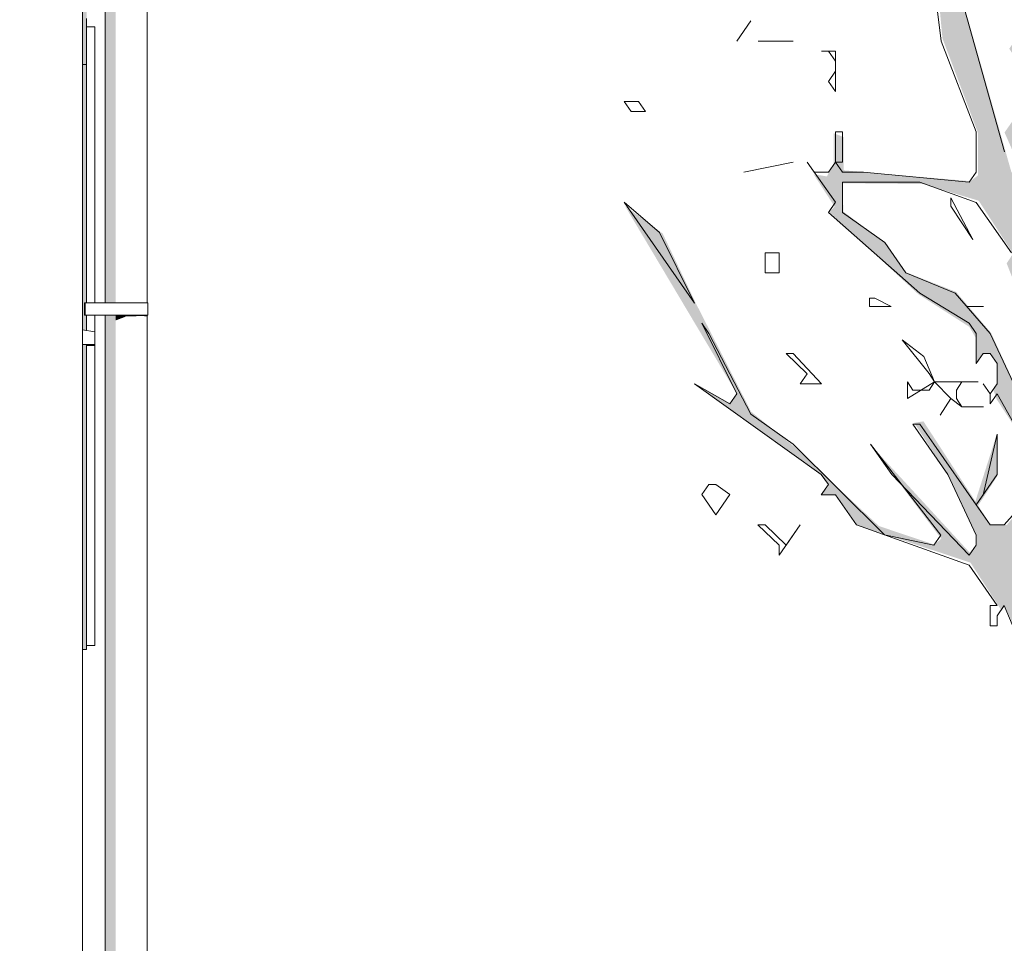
# Model space of a CAD drawing. Header units: metres. Extents: x -52 to 321, y -8 to 26.
# Tile 309 of 333: x 312.69 to 315.04, y 0.49 to 2.7. Entities that reach past the tile are written whole.
import ezdxf

# ---------------------------------------------------------------- set-up
doc = ezdxf.new("R2010")
doc.units = ezdxf.units.M
doc.header["$MEASUREMENT"] = 0
for name, color, linetype in [('10 Fassade', 7, 'Continuous'), ('10 Wand außen', 7, 'Continuous'), ('30 Dachentwässerung', 7, 'Continuous'), ('60 Pflanzen außen', 7, 'Continuous'), ('70 PV-Anlage', 7, 'Continuous'), ('94 Genehmigungsplanung Bemaßung', 7, 'Continuous')]:
    doc.layers.add(name, color=color, linetype=linetype)
doc.styles.add('ERSTELLTER_STIL_2', font='arial.ttf')
doc.dimstyles.new('ERSTELLTER_STIL__1', dxfattribs={"dimtxt": 0.25, "dimasz": 0.19, "dimexe": 0.18, "dimexo": 0.1, "dimgap": 0, "dimtad": 1, "dimtih": 1, "dimtoh": 1, "dimzin": 0, "dimdsep": 46, "dimtxsty": 'ERSTELLTER_STIL_2', "dimblk": 'ARROWHEAD_6', "dimblk1": 'ARROWHEAD_6', "dimblk2": 'ARROWHEAD_6', "dimcen": 0.09, "dimclrd": 7, "dimclre": 7, "dimclrt": 7, "dimazin": 0, "dimtfac": 1, "dimtdec": 4, "dimtmove": 0, "dimatfit": 3, "dimfxl": 1, "dimtolj": 1, "dimtzin": 0, "dimarcsym": 0})

# ---------------------------------------------------------------- blocks, each defined once
blk = doc.blocks.new('Laubbäume 27[17]_2', base_point=(315.3205, -0.0238))
at = {"layer": '60 Pflanzen außen', "linetype": 'Continuous', "lineweight": 0, "true_color": 0xffffff}
h = blk.add_hatch(color=7, dxfattribs=at)
h.paths.add_polyline_path([(316.4008, 1.8962), (316.3955, 1.9326), (315.959, 1.783), (315.8958, 1.7749), (315.7486, 1.7264), (315.7354, 1.7587), (315.9485, 1.9286), (315.9853, 1.9731), (316.1063, 2.0176), (316.1536, 2.0823), (316.2956, 2.1551), (316.3035, 2.1996), (316.1589, 2.1187), (316.0747, 2.0338), (316.0037, 2.0217), (315.9038, 1.9286), (315.7709, 1.8538), (315.625, 1.6293), (315.391, 1.4999), (315.348, 1.5963), (315.3541, 1.6697), (315.291, 1.8397), (315.32, 1.8923), (315.4383, 1.8923), (315.6013, 1.9287), (315.6645, 1.9367), (315.7539, 1.961), (315.6434, 1.9974), (315.5645, 1.9408), (315.4225, 1.9408), (315.2937, 1.9085), (315.1937, 2.0136), (315.199, 2.1027), (315.2832, 2.1391), (315.3226, 2.2726), (315.3489, 2.3009), (315.5014, 2.1876), (315.5567, 2.1795), (315.5619, 2.2159), (315.5014, 2.2159), (315.4041, 2.2806), (315.3831, 2.3454), (315.5146, 2.4425), (315.6277, 2.4708), (315.725, 2.58), (315.7158, 2.6184), (315.6461, 2.5112), (315.5383, 2.491), (315.3647, 2.3777), (315.2621, 2.3778), (315.2446, 2.4117), (315.2921, 2.4848), (315.594, 2.6677), (315.7189, 2.6946), (315.8526, 3.0149), (316.0279, 3.1194), (316.1199, 3.1464), (316.0148, 3.1464), (315.8394, 3.0284), (315.7057, 2.7149), (315.6685, 2.7115), (315.6531, 2.7418), (315.3397, 2.5463), (315.2782, 2.4829), (315.2642, 2.5043), (315.3657, 2.6604), (315.5456, 2.8399), (315.5819, 2.8438), (315.7028, 2.9452), (315.7583, 2.9858), (315.6174, 2.9167), (315.5989, 2.9411), (315.6376, 2.9899), (315.731, 3.0671), (315.6182, 2.9967), (315.5407, 2.9032), (315.502, 2.9384), (315.399, 2.9398), (315.4016, 2.9208), (315.443, 2.914), (315.4853, 2.933), (315.509, 2.8964), (315.4824, 2.877), (315.3606, 2.7794), (315.3112, 2.7794), (315.2934, 2.8009), (315.296, 2.8184), (315.3264, 2.8653), (315.315, 2.8965), (315.3454, 2.9433), (315.3112, 2.996), (315.2935, 3.0623), (315.3916, 3.1777), (315.4495, 3.159), (315.5195, 3.1871), (315.5316, 3.159), (315.5255, 3.1403), (315.559, 3.1426), (315.5332, 3.2082), (315.4479, 3.1824), (315.4114, 3.2386), (315.4601, 3.3557), (315.7485, 3.5675), (315.8147, 3.6694), (315.8406, 3.6694), (315.8284, 3.6834), (315.8543, 3.7209), (315.9532, 3.7396), (316.0687, 3.8358), (316.0598, 3.8496), (316.0811, 3.9245), (316.0933, 4.0041), (316.0689, 4.0088), (316.0583, 3.9269), (316.0385, 3.8145), (315.9395, 3.763), (315.9152, 3.7607), (315.9045, 3.749), (315.8848, 3.763), (315.7813, 3.6717), (315.7661, 3.7022), (315.7463, 3.6155), (315.4601, 3.3814), (315.4099, 3.3533), (315.3947, 3.3487), (315.3776, 3.3757), (315.5564, 3.5166), (315.5793, 3.545), (315.581, 3.5694), (315.4066, 3.4068), (315.3952, 3.4244), (315.3952, 3.4773), (315.4956, 3.6168), (315.5447, 3.8511), (315.5821, 3.9087), (315.561, 3.9276), (315.6473, 4.0265), (315.8666, 4.1227), (315.8833, 4.1471), (315.9203, 4.1213), (315.9318, 4.1254), (315.9018, 4.1457), (315.915, 4.1715), (315.7098, 4.0767), (315.6469, 4.053), (315.598, 3.9778), (315.5813, 4.0062), (315.6134, 4.1912), (315.6482, 4.2447), (315.6297, 4.2474), (315.6148, 4.2678), (315.7544, 4.4629), (315.8051, 4.4628), (315.9307, 4.6111), (315.7747, 4.4687), (315.7696, 4.4863), (315.9827, 4.7457), (315.9903, 4.775), (315.8964, 4.656), (315.7683, 4.5116), (315.7049, 4.4141), (315.6846, 4.4141), (315.6643, 4.4434), (315.6174, 4.3712), (315.6022, 4.3634), (315.5832, 4.3868), (315.7189, 4.5429), (315.8448, 4.799), (315.8627, 4.8098), (315.8786, 4.8521), (315.9156, 5.0878), (315.9188, 5.1285), (315.9188, 5.1724), (315.9082, 5.1887), (315.904, 5.1383), (315.8511, 5.083), (315.8797, 5.0846), (315.9019, 5.0586), (315.8701, 4.8602), (315.7988, 4.7282), (315.7633, 4.7184), (315.7519, 4.697), (315.7645, 4.6794), (315.7493, 4.6111), (315.6694, 4.5136), (315.6478, 4.5253), (315.6479, 4.5838), (315.6339, 4.5897), (315.6009, 4.539), (315.4792, 4.6814), (315.5084, 4.7516), (315.4627, 4.6794), (315.4297, 4.7243), (315.5147, 4.9467), (315.4297, 4.7516), (315.4082, 4.7829), (315.4145, 4.7224), (315.3955, 4.697), (315.3625, 4.7477), (315.3777, 4.8199), (315.341, 4.9936), (315.3428, 5.0342), (315.3458, 5.1067), (315.3763, 5.2098), (315.3798, 5.3897), (315.3798, 5.528), (315.3798, 5.7168), (315.3557, 5.7977), (315.3557, 5.5718), (315.3557, 5.4133), (315.3272, 5.2953), (315.3458, 5.2472), (315.3443, 5.2027), (315.2842, 5.143), (315.2439, 5.2051), (315.3139, 5.0318), (315.3595, 4.7719), (315.3488, 4.7438), (315.3975, 4.58), (315.4142, 4.5612), (315.3975, 4.5355), (315.3595, 4.5308), (315.3762, 4.498), (315.3473, 4.2756), (315.3457, 4.2194), (315.329, 4.1983), (315.2925, 4.3131), (315.2849, 4.388), (315.2605, 4.4582), (315.2088, 4.6783), (315.2255, 4.5331), (315.2757, 4.3412), (315.2788, 4.2615), (315.2788, 4.2475), (315.3138, 4.1983), (315.2955, 4.1726), (315.3275, 4.0485), (315.3107, 3.9783), (315.3274, 3.7839), (315.2605, 3.7067), (315.227, 3.6669), (315.16, 3.688), (315.1433, 3.7207), (315.2787, 3.9033), (315.2757, 3.9829), (315.2574, 3.9783), (315.2392, 3.8752), (315.195, 3.9431), (315.2087, 3.8354), (315.1296, 3.7488), (314.9942, 3.9572), (314.9759, 3.9994), (314.9354, 4.172), (314.8896, 4.3183), (314.8896, 4.3806), (314.8896, 4.4308), (314.9055, 4.5093), (314.9099, 4.5513), (314.9099, 4.6516), (314.8941, 4.6557), (314.8755, 4.4118), (314.8773, 4.3684), (314.9192, 4.1437), (314.9287, 4.0977), (315.0231, 3.8331), (315.0139, 3.8027), (314.9363, 3.9385), (314.8466, 4.1539), (314.7735, 4.2663), (314.7606, 4.2253), (314.877, 4.0462), (314.8922, 3.983), (314.88, 3.9642), (314.9234, 3.935), (314.9744, 3.8565), (315.0231, 3.6669), (315.0109, 3.6411), (315.0763, 3.4749), (315.0971, 3.3547), (315.0622, 3.3011), (315.0761, 3.2796), (314.9265, 2.9967), (314.8504, 3.1138), (314.8834, 3.1567), (314.9518, 3.1567), (314.9709, 3.1899), (314.8682, 3.2562), (314.8555, 3.2777), (314.8542, 3.2152), (314.8415, 3.1899), (314.8073, 3.2621), (314.8073, 3.3304), (314.9823, 3.545), (314.8441, 3.4221), (314.8022, 3.3733), (314.7033, 3.5255), (314.7065, 3.5401), (314.6539, 3.6211), (314.6704, 3.6386), (314.6387, 3.6406), (314.4662, 3.9489), (314.4852, 4.0737), (314.517, 4.1615), (314.5385, 4.2669), (314.522, 4.2474), (314.4979, 4.1264), (314.4535, 4.1011), (314.4206, 4.1733), (314.4358, 4.2532), (314.484, 4.3566), (314.5182, 4.4093), (314.55, 4.4113), (314.5183, 4.501), (314.5246, 4.5459), (314.484, 4.4835), (314.4954, 4.464), (314.4701, 4.3684), (314.4495, 4.3422), (314.4328, 4.2743), (314.4153, 4.238), (314.3521, 4.3352), (314.3567, 4.3937), (314.2517, 4.5553), (314.235, 4.6349), (314.2258, 4.6279), (314.2289, 4.5951), (314.2136, 4.4546), (314.2045, 4.4429), (314.2517, 4.3375), (314.2517, 4.2931), (314.2342, 4.2708), (314.1908, 4.3376), (314.1147, 4.3937), (314.1482, 4.3352), (314.3163, 4.1772), (314.4008, 4.0472), (314.3856, 4.0238), (314.451, 3.9231), (314.4723, 3.8037), (314.4708, 3.7826), (314.451, 3.7522), (314.3019, 3.9817), (314.2851, 3.9817), (314.3673, 3.8318), (314.5857, 3.5205), (314.6752, 3.2755), (314.6915, 3.2544), (314.6662, 3.2332), (314.6366, 3.2349), (314.607, 3.2576), (314.6207, 3.23), (314.7591, 3.1308), (314.7898, 3.0625), (314.7908, 3.0349), (314.7739, 3.0202), (314.4484, 3.1178), (314.4047, 3.1469), (314.3575, 3.1891), (314.3027, 3.161), (314.5782, 3.0486), (314.5843, 3.0158), (314.6588, 3.0299), (314.6756, 3.0135), (314.6877, 3.0345), (314.8201, 2.9924), (314.8399, 2.9643), (314.8399, 2.9081), (314.8194, 2.8859), (314.881, 2.791), (314.8932, 2.6599), (314.9784, 2.4328), (314.9783, 2.3321), (314.9601, 2.3181), (314.6572, 2.3439), (314.6572, 2.3626), (314.6572, 2.4235), (314.6329, 2.4328), (314.6329, 2.3603), (314.6169, 2.3295), (314.5851, 2.3345), (314.6351, 2.2576), (314.6227, 2.2441), (314.8355, 2.0476), (314.9573, 1.9697), (314.9727, 1.9437), (314.9727, 1.8793), (314.9889, 1.9042), (315.0098, 1.9047), (315.0233, 1.8839), (315.0233, 1.8353), (315.0139, 1.8214), (315.023, 1.7961), (315.0906, 1.6922), (315.0947, 1.6429), (315.1265, 1.5941), (315.0474, 1.4957), (315.0082, 1.4964), (314.9786, 1.5421), (315.0235, 1.6112), (315.0236, 1.7142), (314.972, 1.5522), (314.8477, 1.7435), (314.8256, 1.7399), (314.9101, 1.61), (314.9755, 1.4695), (314.9755, 1.4461), (314.9603, 1.4274), (314.7214, 1.6873), (314.8903, 1.4625), (314.8736, 1.4485), (314.7412, 1.493), (314.5388, 1.6826), (314.4353, 1.7669), (314.3029, 2.0268), (314.2238, 2.193), (314.134, 2.2586), (314.4003, 1.8114), (314.3866, 1.7856), (314.2968, 1.8372), (314.6021, 1.6157), (314.621, 1.5893), (314.6044, 1.5684), (314.6387, 1.568), (314.6902, 1.4951), (314.9602, 1.4054), (315.0335, 1.2925), (315.043, 1.3017), (315.0943, 1.1813), (315.0943, 1.1343), (315.0912, 1.1117), (315.0986, 1.0599), (315.1089, 0.8638), (315.0923, 0.7924), (315.0735, 0.4853), (315.0912, 0.4581), (315.0575, 0.0723), (315.0575, -0.0237), (315.071, -0.0002), (315.1083, -0.0002), (315.126, -0.0209), (315.159, 0.0229), (315.193, 0.0229), (315.2089, -0.0016), (315.2263, 0.0252), (315.2759, 0.0017), (315.2066, 0.7434), (315.2624, 1.157), (315.3068, 1.2702), (315.3563, 1.3463), (315.4263, 1.4208), (315.4751, 1.427), (315.8091, 1.694), (315.9406, 1.7547)])
h.paths.add_polyline_path([(315.617, 4.3167), (315.5637, 4.1177), (315.5764, 4.1001), (315.5662, 4.0748), (315.5662, 4.0045), (315.5307, 3.9499), (315.5307, 3.8777), (315.4813, 3.8777), (315.414, 3.8719), (315.3963, 3.9129), (315.3963, 4.0026), (315.4667, 4.1109), (315.5168, 4.2055), (315.5631, 4.2767)], flags=0)
h.paths.add_polyline_path([(315.5523, 4.3421), (315.3779, 4.0738), (315.3976, 4.2641), (315.4306, 4.3733), (315.4116, 4.4104), (315.4255, 4.4357), (315.4293, 4.4806), (315.4686, 4.6289), (315.5752, 4.5333), (315.584, 4.4552)], flags=0)
h.paths.add_polyline_path([(315.5809, 2.8666), (315.5458, 2.8418), (315.5441, 2.841), (315.4152, 2.7306), (315.3981, 2.7472), (315.4464, 2.8215), (315.5059, 2.8894), (315.5598, 2.8894)], flags=0)
h.paths.add_polyline_path([(315.4591, 3.8073), (315.3933, 3.5348), (315.3641, 3.4786), (315.3605, 3.3971), (315.3458, 3.3971), (315.3422, 3.4477), (315.3148, 3.473), (315.4135, 3.782)], flags=0)
h.paths.add_polyline_path([(315.3417, 2.6459), (315.3189, 2.6529), (315.2443, 2.5382), (315.2473, 2.5897), (315.296, 2.7395), (315.366, 2.7255)], flags=0)
h.paths.add_polyline_path([(315.3006, 2.3368), (315.293, 2.3017), (315.229, 2.1683), (315.2169, 2.2666), (315.2473, 2.3626)], flags=0)
h.paths.add_polyline_path([(315.2591, 3.3759), (315.2451, 3.3576), (315.2073, 3.3524), (315.1598, 3.3282), (315.1598, 3.3517), (315.1436, 3.3765), (315.1755, 3.4464), (315.1925, 3.4301), (315.2426, 3.5686)], flags=0)
h.paths.add_polyline_path([(315.2328, 3.2317), (315.2127, 3.1446), (315.168, 3.2134), (315.2146, 3.316), (315.2237, 3.2766), (315.2091, 3.2598)], flags=0)
h.paths.add_polyline_path([(315.1931, 3.5984), (315.2084, 3.5674), (315.1717, 3.5608), (315.1246, 3.4968), (315.1093, 3.4291), (315.1094, 3.4761), (315.0592, 3.5937), (315.0739, 3.6116), (315.0739, 3.6652), (315.058, 3.6897), (315.0403, 3.829), (315.1112, 3.7405), (315.1436, 3.6897), (315.1604, 3.6638), (315.2091, 3.6191)], flags=0)
h.paths.add_polyline_path([(315.0095, 1.9549), (314.9258, 2.0532), (314.8033, 2.1012), (314.7614, 2.1656), (314.6564, 2.2452), (314.6534, 2.3131), (314.8475, 2.3111), (314.9799, 2.2713), (315.062, 2.1448), (315.0468, 2.1214), (315.1095, 1.9622), (315.1095, 1.7372)], flags=0)
h.paths.add_polyline_path([(315.1095, 3.2775), (315.0912, 3.1115), (315.078, 3.081), (315.1073, 3.0178), (315.0552, 3.0099), (315.0449, 2.9873), (315.0266, 3.0088), (315.009, 3.0133), (315.0104, 3.0607), (315.0416, 3.1087), (315.0559, 3.0923), (315.0728, 3.0889), (315.0831, 3.1262), (315.0615, 3.1595), (315.0589, 3.1793), (315.0743, 3.2086)], flags=0)
h.paths.add_polyline_path([(315.0919, 2.8187), (315.0737, 2.7929), (315.095, 2.7742), (315.095, 2.6993), (315.0531, 2.6349), (315.0736, 2.6033), (315.0949, 2.4605), (315.0751, 2.43), (315.0614, 2.4628), (315.0417, 2.4347), (315.0767, 2.3551), (315.0584, 2.3387), (314.9428, 2.7461), (314.9565, 2.7789), (314.9321, 2.8702), (314.9611, 2.9802), (315.0965, 2.8889)], flags=0)
h.paths.add_polyline_path([(314.8745, 3.183), (314.8739, 3.2056), (314.8904, 3.2348), (314.9411, 3.183)], flags=0)
h.paths.add_polyline_path([(314.7382, 3.2566), (314.6692, 3.3763), (314.689, 3.3762), (314.7052, 3.4011), (314.6516, 3.4496), (314.557, 3.7342), (314.6707, 3.4982), (314.7221, 3.4011), (314.7243, 3.3706), (314.7081, 3.3503), (314.772, 3.2814), (314.772, 3.1617)], flags=0)
h.paths.add_polyline_path([(314.4501, 4.0065), (314.4374, 4.0093), (314.4361, 4.0307), (314.3201, 4.2093), (314.2358, 4.4112), (314.2561, 4.5322), (314.3398, 4.3546), (314.3499, 4.3156), (314.3994, 4.2474), (314.4031, 4.1994)], flags=0)
at = {"layer": '60 Pflanzen außen', "color": 8, "linetype": 'Continuous', "lineweight": 18}
for p, q in [((314.8729, 2.798), (314.8897, 2.6533)), ((314.9402, 2.7498), (315.0412, 2.388)), ((314.4015, 2.6534), (314.4352, 2.7016)), ((314.4352, 2.7016), (314.4015, 2.6534)), ((314.5362, 2.6534), (314.452, 2.6534)), ((314.452, 2.6534), (314.5362, 2.6534)), ((314.8897, 2.6533), (314.9739, 2.4363)), ((314.6372, 2.6292), (314.6035, 2.6292)), ((314.6035, 2.6292), (314.6204, 2.6292)), ((314.6204, 2.6292), (314.6372, 2.6051)), ((314.6372, 2.5328), (314.6372, 2.6292)), ((314.6372, 2.6051), (314.6372, 2.581)), ((314.6372, 2.581), (314.6204, 2.5569)), ((314.6204, 2.5569), (314.6372, 2.5328)), ((314.1659, 2.5087), (314.1322, 2.5087)), ((314.1322, 2.5087), (314.149, 2.4846)), ((314.1827, 2.4846), (314.1659, 2.5087)), ((314.149, 2.4846), (314.1827, 2.4846)), ((314.654, 2.4363), (314.6372, 2.4363)), ((314.6372, 2.4363), (314.6372, 2.3639)), ((314.654, 2.3639), (314.654, 2.4363)), ((314.9739, 2.4363), (314.9738, 2.3398)), ((314.5362, 2.3639), (314.4184, 2.3398)), ((314.4184, 2.3398), (314.5362, 2.3639)), ((314.5867, 2.3398), (314.5699, 2.3639)), ((314.5699, 2.3639), (314.6372, 2.2675)), ((314.6372, 2.3639), (314.6203, 2.3398)), ((314.654, 2.3398), (314.6372, 2.3639)), ((314.6372, 2.3639), (314.654, 2.3639)), ((314.6203, 2.3398), (314.5867, 2.3398)), ((314.7045, 2.3398), (314.654, 2.3398)), ((314.957, 2.3157), (314.7045, 2.3398)), ((314.9738, 2.3398), (314.957, 2.3157)), ((314.8392, 2.3157), (314.654, 2.3157)), ((314.654, 2.3157), (314.654, 2.2433)), ((314.9738, 2.2674), (314.8392, 2.3157)), ((314.2163, 2.1952), (314.1322, 2.2675)), ((314.1322, 2.2675), (314.3005, 2.0263)), ((314.6372, 2.2675), (314.6203, 2.2433)), ((315.058, 2.1468), (314.9738, 2.2674)), ((314.6203, 2.2433), (314.8391, 2.0504)), ((314.654, 2.2433), (314.755, 2.171)), ((314.3005, 2.0263), (314.2163, 2.1952)), ((314.755, 2.171), (314.8055, 2.0986)), ((314.5025, 2.1469), (314.4688, 2.1469)), ((314.4688, 2.1469), (314.4688, 2.0987)), ((314.5025, 2.0987), (314.5025, 2.1469)), ((314.4688, 2.0987), (314.4857, 2.0987)), ((314.4857, 2.0987), (314.5025, 2.0987)), ((314.8055, 2.0986), (314.9233, 2.0504)), ((314.8391, 2.0504), (314.957, 1.978)), ((314.9233, 2.0504), (315.0075, 1.9539)), ((314.3341, 1.954), (314.3173, 1.9781)), ((314.3173, 1.9781), (314.4015, 1.8092)), ((314.957, 1.978), (314.9738, 1.9539)), ((314.4351, 1.761), (314.3341, 1.954)), ((314.9738, 1.9539), (314.9738, 1.8815)), ((315.0075, 1.9539), (315.1084, 1.7368)), ((314.5361, 1.9057), (314.5193, 1.9057)), ((314.5193, 1.9057), (314.5698, 1.8575)), ((314.6035, 1.8333), (314.5361, 1.9057)), ((314.9738, 1.8815), (314.9906, 1.9057)), ((314.9906, 1.9057), (315.0075, 1.9057)), ((315.0075, 1.9057), (315.0243, 1.8815)), ((315.0243, 1.8815), (315.0243, 1.8333)), ((314.5698, 1.8575), (314.553, 1.8333)), ((314.3846, 1.7851), (314.3005, 1.8334)), ((314.3005, 1.8334), (314.6034, 1.6163)), ((314.553, 1.8333), (314.6035, 1.8333)), ((315.0075, 1.8092), (314.9906, 1.8333)), ((314.9906, 1.8333), (315.0075, 1.8092)), ((315.0243, 1.8333), (315.0075, 1.8092)), ((314.4015, 1.8092), (314.3846, 1.7851)), ((315.0075, 1.8092), (315.0075, 1.7851)), ((315.0075, 1.7851), (315.0243, 1.8092)), ((315.0243, 1.8092), (315.0916, 1.6886)), ((314.5361, 1.6886), (314.4351, 1.761)), ((314.8391, 1.7369), (314.8223, 1.7369)), ((314.8223, 1.7369), (314.9064, 1.6163)), ((314.8728, 1.6886), (314.8391, 1.7369)), ((315.0243, 1.7127), (314.9906, 1.568)), ((315.0243, 1.6162), (315.0243, 1.7127)), ((314.7549, 1.4716), (314.5361, 1.6886)), ((314.7718, 1.6163), (314.7213, 1.6886)), ((314.7213, 1.6886), (314.8896, 1.4715)), ((314.9738, 1.5439), (314.8728, 1.6886)), ((314.6034, 1.6163), (314.6203, 1.5922)), ((314.9569, 1.4233), (314.7718, 1.6163)), ((314.9064, 1.6163), (314.9738, 1.4715)), ((314.9738, 1.5439), (315.0243, 1.6162)), ((314.3341, 1.5922), (314.3173, 1.5681)), ((314.3509, 1.5922), (314.3341, 1.5922)), ((314.3846, 1.5681), (314.3509, 1.5922)), ((314.6203, 1.5922), (314.6034, 1.568)), ((315.1253, 1.5921), (315.0411, 1.4957)), ((314.3173, 1.5681), (314.3509, 1.5198)), ((314.3509, 1.5198), (314.3846, 1.5681)), ((314.6034, 1.568), (314.6371, 1.568)), ((314.6371, 1.568), (314.6876, 1.4957)), ((314.9906, 1.568), (314.9738, 1.5439)), ((315.0074, 1.4957), (314.9738, 1.5439)), ((314.4688, 1.4957), (314.4519, 1.4957)), ((314.4519, 1.4957), (314.5024, 1.4475)), ((314.5193, 1.4475), (314.4688, 1.4957)), ((314.5024, 1.4233), (314.5529, 1.4957)), ((314.5529, 1.4957), (314.5193, 1.4475)), ((314.6876, 1.4957), (314.9569, 1.3992)), ((315.0411, 1.4957), (315.0074, 1.4957)), ((314.8728, 1.4474), (314.7549, 1.4716)), ((314.8896, 1.4715), (314.8728, 1.4474)), ((314.9738, 1.4715), (314.9738, 1.4474)), ((314.5024, 1.4475), (314.5024, 1.4233)), ((314.9738, 1.4474), (314.9569, 1.4233)), ((314.9569, 1.3992), (315.0242, 1.3027)), ((315.0242, 1.3027), (315.0074, 1.3027)), ((315.0074, 1.3027), (315.0074, 1.2545)), ((315.0242, 1.2786), (315.0411, 1.3027)), ((315.0411, 1.3027), (315.0916, 1.1821)), ((315.0242, 1.2545), (315.0242, 1.2786)), ((315.0074, 1.2545), (315.0242, 1.2545))]:
    blk.add_line(p, q, dxfattribs=at)
blk = doc.blocks.new('Laubbäume 27[18]_2', base_point=(316.4916, -0.7656))
at = {"layer": '70 PV-Anlage', "color": 8, "linetype": 'Continuous', "lineweight": 18}
for p, q in [((314.9656, 2.1783), (314.9136, 2.2783)), ((314.9136, 2.2783), (314.9136, 2.2583)), ((314.9136, 2.2583), (314.9656, 2.1783)), ((314.7316, 2.0383), (314.7186, 2.0383)), ((314.7186, 2.0383), (314.7186, 2.0183)), ((314.7706, 2.0183), (314.7316, 2.0383)), ((314.7186, 2.0183), (314.7706, 2.0183)), ((314.9916, 2.0183), (314.9526, 2.0183)), ((314.9526, 2.0183), (314.9916, 2.0183)), ((314.8486, 1.8983), (314.7966, 1.9383)), ((314.7966, 1.9383), (314.8615, 1.8583)), ((314.8745, 1.8383), (314.8486, 1.8983)), ((314.8225, 1.8183), (314.8095, 1.8383)), ((314.8095, 1.8383), (314.8095, 1.7983)), ((314.8095, 1.7983), (314.8745, 1.8383)), ((314.8615, 1.8583), (314.8745, 1.8383)), ((314.8745, 1.8383), (314.8615, 1.8183)), ((314.8745, 1.8383), (314.9135, 1.7983)), ((314.9785, 1.8383), (314.8745, 1.8383)), ((314.9265, 1.8183), (314.9395, 1.8383)), ((314.9395, 1.8383), (314.9785, 1.8383)), ((314.8615, 1.8183), (314.8225, 1.8183)), ((314.9265, 1.7983), (314.9265, 1.8183)), ((314.9135, 1.7983), (314.8875, 1.7583)), ((314.8875, 1.7583), (314.9135, 1.7983)), ((314.9135, 1.7983), (314.9395, 1.7783)), ((314.9395, 1.7783), (314.9265, 1.7983)), ((314.9395, 1.7783), (314.9915, 1.7783)), ((314.9915, 1.7783), (314.9395, 1.7783))]:
    blk.add_line(p, q, dxfattribs=at)
blk = doc.blocks.new('*D45', base_point=(33626.1154, -0.0027))
at = {"layer": '94 Genehmigungsplanung Bemaßung', "color": 7, "linetype": 'Continuous', "lineweight": 13}
for p, q in [((312.8361, 8.775), (312.8361, 9.15)), ((317.8359, 8.775), (317.8359, 9.15)), ((312.9361, 9.0625), (312.7361, 8.8625)), ((317.7359, 8.8625), (317.9359, 9.0625)), ((312.6861, 8.9625), (312.8361, 8.9625)), ((312.8361, 8.9625), (317.8359, 8.9625)), ((317.8359, 8.9625), (317.9859, 8.9625))]:
    blk.add_line(p, q, dxfattribs=at)
at = {"layer": '94 Genehmigungsplanung Bemaßung', "color": 7, "lineweight": 13, "insert": (315.0023, 9.0125), "char_height": 0.25, "attachment_point": 7, "style": 'ERSTELLTER_STIL_2'}
blk.add_mtext('\\A1;{\\pql;\\fArial|b0|i0|c0|p0;\\W1.000000;5,00}', dxfattribs=at)
blk = doc.blocks.new('ARROWHEAD_6')
at = {"color": 0, "linetype": 'Continuous', "lineweight": 0}
for p, q in [((-0.5, -0.5), (0.5, 0.5)), ((0, 0), (-1, 0))]:
    blk.add_line(p, q, dxfattribs=at)

msp = doc.modelspace()

# ---------------------------------------------------------------- hatches: boundary and pattern name
at = {"layer": '10 Fassade', "linetype": 'Continuous', "lineweight": 0, "true_color": 0x000000}
for points in [[(312.8461, 3.3473), (312.8361, 3.3473), (312.8361, 2.5973), (312.8461, 2.5973)], [(312.8361, 2.5973), (312.8361, 1.9623), (312.8461, 1.9606), (312.8461, 1.9973), (312.8408, 1.9973), (312.8408, 2.0273), (312.8461, 2.0273), (312.8461, 2.5973)], [(312.8361, 1.1973), (312.8461, 1.1973), (312.8461, 1.9273), (312.8361, 1.9273)], [(312.8661, 1.9273), (312.8461, 1.9273), (312.8461, 1.9237), (312.8661, 1.9237)]]:
    msp.add_hatch(color=18, dxfattribs=at).paths.add_polyline_path(points)
at = {"layer": '30 Dachentwässerung', "linetype": 'Continuous', "lineweight": 0, "true_color": 0x000000}
for points in [[(312.8907, 3.6973), (312.8907, 2.0273), (312.8974, 2.0273), (312.8974, 3.6973)], [(312.8974, 3.6973), (312.8974, 2.0273), (312.9157, 2.0273), (312.9157, 3.6973)], [(312.8907, 0.3273), (312.8974, 0.3273), (312.8974, 1.9973), (312.8907, 1.9973)], [(312.9157, 1.9973), (312.8974, 1.9973), (312.8974, 0.3273), (312.9157, 0.3273)], [(312.9157, 1.985), (312.9381, 1.9934), (312.9407, 1.995), (312.9407, 1.9973), (312.9157, 1.9973)], [(312.9657, 1.9973), (312.9407, 1.9973), (312.9407, 1.995), (312.9652, 1.995), (312.9657, 1.9953)], [(312.9657, 1.9953), (312.984, 1.9953), (312.984, 1.9973), (312.9657, 1.9973)], [(312.984, 1.9973), (312.984, 1.9953), (312.9842, 1.9949), (312.9907, 1.9949), (312.9907, 1.9973)]]:
    msp.add_hatch(color=18, dxfattribs=at).paths.add_polyline_path(points)

# ---------------------------------------------------------------- linework, layer by layer
at = {"layer": '10 Fassade', "color": 7, "linetype": 'Continuous', "lineweight": 13}
for p, q in [((312.8461, 2.7073), (312.8461, 2.6873)), ((312.8461, 2.6873), (312.8661, 2.6873)), ((312.8461, 2.0273), (312.8461, 2.6873)), ((312.8661, 2.6873), (312.8661, 2.0273)), ((312.8461, 2.5973), (312.8361, 2.5973)), ((312.8461, 1.9606), (312.8461, 1.9973)), ((312.8661, 1.9973), (312.8661, 1.9573)), ((312.8461, 1.2073), (312.8461, 1.9273)), ((312.8661, 1.9273), (312.8661, 1.2073)), ((312.8461, 1.1973), (312.8461, 1.2073)), ((312.8661, 1.2073), (312.8461, 1.2073)), ((312.8461, 1.1973), (312.8361, 1.1973))]:
    msp.add_line(p, q, dxfattribs=at)
at = {"layer": '10 Wand außen', "color": 7, "linetype": 'Continuous', "lineweight": 13}
for p, q in [((312.8361, 3.3473), (312.8361, -0.0027)), ((312.8361, 1.9623), (312.8661, 1.9573)), ((312.8661, 1.9573), (312.8661, 1.9273)), ((312.8661, 1.9273), (312.8361, 1.9273))]:
    msp.add_line(p, q, dxfattribs=at)
at = {"layer": '30 Dachentwässerung', "color": 7, "linetype": 'Continuous', "lineweight": 13}
for p, q in [((312.8907, 3.6973), (312.8907, 2.0273)), ((312.9907, 3.6973), (312.9907, 2.0273)), ((312.8408, 2.0273), (312.8428, 2.0273)), ((312.8408, 1.9973), (312.8408, 2.0273)), ((312.8428, 2.0273), (312.9408, 2.0273)), ((312.8428, 1.9973), (312.8428, 2.0273)), ((312.9408, 2.0273), (312.9668, 2.0273)), ((312.9668, 2.0273), (312.9858, 2.0273)), ((312.9858, 2.0273), (312.9928, 2.0273)), ((312.9928, 1.9973), (312.9928, 2.0273)), ((312.8408, 1.9973), (312.8428, 1.9973)), ((312.8428, 1.9973), (312.9408, 1.9973)), ((312.8907, 1.9973), (312.8907, 0.3273)), ((312.9408, 1.9973), (312.9668, 1.9973)), ((312.9668, 1.9973), (312.9858, 1.9973)), ((312.9858, 1.9973), (312.9928, 1.9973)), ((312.9907, 1.9973), (312.9907, 0.3273))]:
    msp.add_line(p, q, dxfattribs=at)

# ---------------------------------------------------------------- block references
at = {"layer": '60 Pflanzen außen', "color": 8, "linetype": 'Continuous', "lineweight": 18}
msp.add_blockref('Laubbäume 27[17]_2', (315.3205, -0.0238), dxfattribs=at)
at = {"layer": '70 PV-Anlage', "color": 8, "linetype": 'Continuous', "lineweight": 18}
msp.add_blockref('Laubbäume 27[18]_2', (316.4916, -0.7656), dxfattribs=at)

# ---------------------------------------------------------------- dimensions: what is measured, and where the dimension line sits
at = {"layer": '94 Genehmigungsplanung Bemaßung', "color": 7, "linetype": 'Continuous', "lineweight": 13}
dim = msp.add_linear_dim(base=(317.8359, 8.9625), p1=(312.8361, -0.3727), p2=(317.8359, 10.4565), dimstyle='ERSTELLTER_STIL__1', dxfattribs=at)
dim.commit()
dim.dimension.update_dxf_attribs({"geometry": '*D45', "text_midpoint": (315.326, 9.1375), "dimtype": 160})

doc.saveas('drawing.dxf')
